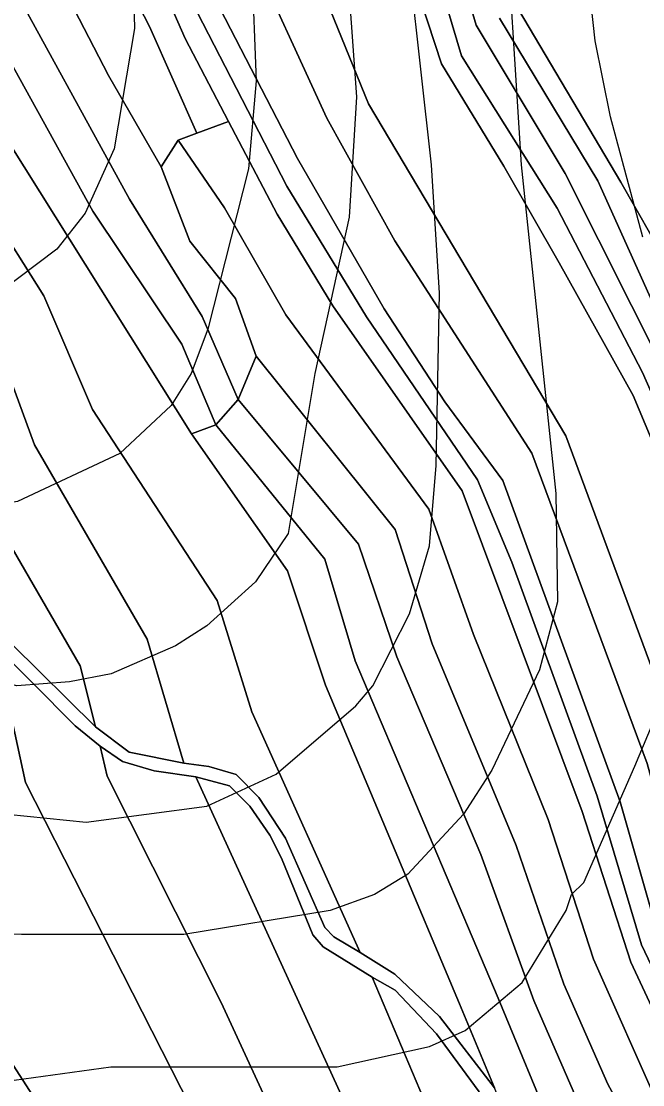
# Model space of a CAD drawing. Extents: x -510989 to -501240, y -1184665 to -1176089.
# Drawn here: x -503943.9 to -503788.9, y -1183965.5 to -1183700.2 of the extents above; entities that cross this region are included whole.
import ezdxf

# ---------------------------------------------------------------- set-up
doc = ezdxf.new("R2010")
doc.units = 0
for name, color, linetype in [('lesni_pozemek', 7, 'Continuous'), ('ostatni_plocha_x_ostatni_komunikace', 7, 'Continuous'), ('STAV_zaplavove_uzemi', 7, 'Continuous'), ('vrstevnice_01', 7, 'Continuous'), ('vrstevnice_02', 7, 'Continuous')]:
    doc.layers.add(name, color=color, linetype=linetype)

msp = doc.modelspace()

# ---------------------------------------------------------------- linework, layer by layer
at = {"layer": 'lesni_pozemek'}
for points in [[(-504109.18, -1183411.96), (-504081.38, -1183445.43), (-504034.48, -1183505.54), (-504026.09, -1183512.99), (-504004.9, -1183543.1), (-503991.26, -1183563.98), (-503978.25, -1183583.92), (-503962.23, -1183611.89), (-503934.5, -1183645.61), (-503915.09, -1183676.77), (-503903.02, -1183704.47), (-503892.22, -1183725.13), (-503900.05, -1183728.04), (-503911.88, -1183701.46), (-503923.56, -1183678.83), (-503952.91, -1183632.11), (-503968.68, -1183613.71), (-503997.44, -1183572.54), (-504020.22, -1183543.34), (-504043.72, -1183508.44), (-504061.39, -1183484.35), (-504111.22, -1183421.72)], [(-504111.22, -1183421.72), (-504061.39, -1183484.35), (-504043.72, -1183508.44), (-504020.22, -1183543.34), (-503997.44, -1183572.54), (-503968.68, -1183613.71), (-503952.91, -1183632.11), (-503923.56, -1183678.83), (-503911.88, -1183701.46), (-503900.05, -1183728.04), (-503904.72, -1183729.79), (-503908.95, -1183736.5), (-503922.15, -1183713.72), (-503936.73, -1183685.33), (-503971.19, -1183633.86), (-503987.51, -1183612.54), (-504062.06, -1183503.54), (-504089.17, -1183468.21), (-504114.67, -1183437.24)], [(-504114.67, -1183437.24), (-504089.17, -1183468.21), (-504062.06, -1183503.54), (-503987.51, -1183612.54), (-503971.19, -1183633.86), (-503936.73, -1183685.33), (-503922.15, -1183713.72), (-503908.95, -1183736.5), (-503901.81, -1183755.02), (-503890.42, -1183769.29), (-503885.26, -1183783.71), (-503889.81, -1183794.49), (-503898.77, -1183773.85), (-503916.84, -1183744.54), (-503948.88, -1183686.09), (-503978.63, -1183640.69), (-504002.17, -1183607.59), (-504079.45, -1183496.3), (-504117.86, -1183450.6)], [(-504117.86, -1183450.6), (-504079.45, -1183496.3), (-504002.17, -1183607.59), (-503978.63, -1183640.69), (-503948.88, -1183686.09), (-503916.84, -1183744.54), (-503898.77, -1183773.85), (-503889.81, -1183794.49), (-503895.32, -1183800.87), (-503903.84, -1183780.72), (-503926.01, -1183747.56), (-503953.9, -1183697.04), (-504001.94, -1183623.58), (-504053.24, -1183549.65), (-504089.2, -1183501.92), (-504123.14, -1183459.61)], [(-504123.14, -1183459.61), (-504089.2, -1183501.92), (-504053.24, -1183549.65), (-504001.94, -1183623.58), (-503953.9, -1183697.04), (-503926.01, -1183747.56), (-503903.84, -1183780.72), (-503895.32, -1183800.87), (-503901.4, -1183803.06), (-503950.62, -1183724.69), (-503959.82, -1183704.13), (-503974.9, -1183679.06), (-504038.92, -1183584.11), (-504057.31, -1183559.99), (-504073.18, -1183536.57), (-504128.28, -1183467.35)], [(-503973.7, -1183580.21), (-503967.42, -1183575.47), (-503953.32, -1183592.85), (-503940.15, -1183610.84), (-503925.17, -1183637.07), (-503875, -1183734.39), (-503853.34, -1183771.91), (-503838.27, -1183795.1), (-503823.83, -1183814.7), (-503794.54, -1183894.91), (-503784.87, -1183928.69), (-503763.52, -1183972.72), (-503707.12, -1184068.85), (-503713.72, -1184066.97), (-503735.95, -1184030.77), (-503773.46, -1183963.81), (-503789.2, -1183930.62), (-503800.23, -1183893.46), (-503821.51, -1183835.13), (-503830.08, -1183814.58), (-503857.78, -1183773.87), (-503877.64, -1183741.34), (-503929.28, -1183640.96)], [(-503923.76, -1183607.91), (-503941.52, -1183574.63), (-503907.86, -1183618.07), (-503877.34, -1183671.41), (-503857.25, -1183720.73), (-503808.09, -1183803.62), (-503776.93, -1183887.81), (-503769.34, -1183920.65), (-503756.77, -1183944.36), (-503741.61, -1183970.6), (-503712.6, -1184011.28), (-503680.96, -1184060.99), (-503667.47, -1184079.1), (-503694.94, -1184072.32), (-503751.3, -1183978.62), (-503776.6, -1183926), (-503787.83, -1183885.37), (-503816.55, -1183807.93), (-503850.68, -1183754.94), (-503867.66, -1183724.35), (-503888.17, -1183679.49), (-503918.27, -1183624.04), (-503926.42, -1183608.7)], [(-503932.58, -1183610.17), (-503926.42, -1183608.7), (-503918.27, -1183624.04), (-503888.17, -1183679.49), (-503867.66, -1183724.35), (-503850.68, -1183754.94), (-503816.55, -1183807.93), (-503787.83, -1183885.37), (-503776.6, -1183926), (-503751.3, -1183978.62), (-503694.94, -1184072.32), (-503707.12, -1184068.85), (-503763.52, -1183972.72), (-503784.87, -1183928.69), (-503794.54, -1183894.91), (-503823.83, -1183814.7), (-503838.27, -1183795.1), (-503853.34, -1183771.91), (-503875, -1183734.39), (-503925.17, -1183637.07), (-503940.15, -1183610.84)], [(-504024.77, -1183681.4), (-504014.31, -1183676.68), (-503991.28, -1183707.26), (-503981.73, -1183716.25), (-503950.47, -1183779.04), (-503940.53, -1183805.82), (-503912.47, -1183854.32), (-503903.3, -1183885.3), (-503916.98, -1183882.52), (-503925.35, -1183876.2), (-503929.14, -1183861.02), (-503955.78, -1183815.07), (-503966.66, -1183782.35), (-503994.09, -1183727.2), (-504030.84, -1183689.04)], [(-504031.06, -1183696.68), (-504030.84, -1183689.04), (-503994.09, -1183727.2), (-503966.66, -1183782.35), (-503955.78, -1183815.07), (-503929.14, -1183861.02), (-503925.35, -1183876.2), (-503946.24, -1183855.6), (-503951.2, -1183851.03), (-503957.79, -1183848.94), (-503971.12, -1183823.81), (-503980.98, -1183790.39), (-504004.86, -1183740.23), (-504037.36, -1183699.47)], [(-503900.05, -1183728.04), (-503892.22, -1183725.13), (-503880.05, -1183748.32), (-503866.2, -1183771.19), (-503833.89, -1183817.35), (-503804.04, -1183897.35), (-503791.87, -1183934.91), (-503775.13, -1183970.96), (-503720.64, -1184065.31), (-503730.86, -1184063.76), (-503751.05, -1184031.5), (-503784.63, -1183971.4), (-503801.21, -1183934.2), (-503812.45, -1183899.3), (-503831.14, -1183853.16), (-503842.23, -1183821.92), (-503877.86, -1183773.44), (-503893.19, -1183746.72), (-503904.72, -1183729.79)], [(-503904.72, -1183729.79), (-503893.19, -1183746.72), (-503877.86, -1183773.44), (-503842.23, -1183821.92), (-503831.14, -1183853.16), (-503812.45, -1183899.3), (-503801.21, -1183934.2), (-503784.63, -1183971.4), (-503751.05, -1184031.5), (-503730.86, -1184063.76), (-503741.77, -1184062.1), (-503759.53, -1184035.2), (-503797.58, -1183965.4), (-503808.59, -1183940.4), (-503820.43, -1183905.78), (-503841.38, -1183855.53), (-503850.64, -1183826.99), (-503885.26, -1183783.71), (-503890.42, -1183769.29), (-503901.81, -1183755.02), (-503908.95, -1183736.5)], [(-503889.81, -1183794.49), (-503885.26, -1183783.71), (-503850.64, -1183826.99), (-503841.38, -1183855.53), (-503820.43, -1183905.78), (-503808.59, -1183940.4), (-503797.58, -1183965.4), (-503759.53, -1184035.2), (-503741.77, -1184062.1), (-503754.12, -1184060.23), (-503768.09, -1184039.72), (-503805.46, -1183968.92), (-503816.03, -1183944.5), (-503829.24, -1183908.06), (-503850.19, -1183858.72), (-503859.75, -1183830.63)], [(-503895.32, -1183800.87), (-503889.81, -1183794.49), (-503859.75, -1183830.63), (-503850.19, -1183858.72), (-503829.24, -1183908.06), (-503816.03, -1183944.5), (-503805.46, -1183968.92), (-503768.09, -1184039.72), (-503754.12, -1184060.23), (-503767.28, -1184058.24), (-503778.46, -1184038.52), (-503810.59, -1183978.68), (-503824.96, -1183943.91), (-503860.61, -1183859.76), (-503868.2, -1183834.35)], [(-503901.4, -1183803.06), (-503895.32, -1183800.87), (-503868.2, -1183834.35), (-503860.61, -1183859.76), (-503824.96, -1183943.91), (-503810.59, -1183978.68), (-503778.46, -1184038.52), (-503767.28, -1184058.24), (-503778.47, -1184056.55), (-503781.19, -1184055.11), (-503797.15, -1184021.73), (-503821.51, -1183977.21), (-503825.89, -1183966.24), (-503834.57, -1183945.31), (-503868.04, -1183865.81), (-503877.5, -1183837.29)], [(-504016.94, -1183836.04), (-504001.41, -1183843.04), (-503982.25, -1183883.77), (-503977.86, -1183908.14), (-503955.24, -1183946.13), (-503927.13, -1183989.83), (-503914.8, -1184031.92), (-503923.42, -1184029.88), (-503933.17, -1184027.47), (-503941.01, -1184001.98), (-503976.75, -1183936.93), (-503994.8, -1183904.7), (-504003.74, -1183869.94)], [(-504001.41, -1183843.04), (-503991.33, -1183847.35), (-503978.19, -1183850.23), (-503956.32, -1183852.15), (-503948.09, -1183865.48), (-503942.79, -1183890.05), (-503889.43, -1183995.08), (-503880.59, -1184018.48), (-503868.33, -1184041.39), (-503904.45, -1184034.37), (-503914.8, -1184031.92), (-503927.13, -1183989.83), (-503955.24, -1183946.13), (-503977.86, -1183908.14), (-503982.25, -1183883.77)], [(-503956.32, -1183852.15), (-503952.01, -1183854.26), (-503930.43, -1183875.94), (-503924.19, -1183881.02), (-503922.46, -1183888.54), (-503894.05, -1183945.01), (-503862.6, -1184013.14), (-503845.42, -1184045.84), (-503868.33, -1184041.39), (-503880.59, -1184018.48), (-503889.43, -1183995.08), (-503942.79, -1183890.05), (-503948.09, -1183865.48)], [(-503924.19, -1183881.02), (-503918.63, -1183884.86), (-503910.76, -1183887.16), (-503900.31, -1183888.69), (-503848.54, -1184002.07), (-503824.32, -1184049.54), (-503840.61, -1184046.78), (-503845.42, -1184045.84), (-503862.6, -1184013.14), (-503894.05, -1183945.01), (-503922.46, -1183888.54)], [(-503891.96, -1183890.9), (-503886.88, -1183895.98), (-503881.89, -1183903.27), (-503879.01, -1183908.93), (-503871.15, -1183928.12), (-503868.56, -1183931.09), (-503856.38, -1183938.67), (-503828.03, -1184005.69), (-503828.52, -1184010.29), (-503809.75, -1184044.52), (-503805.15, -1184046.71), (-503800.97, -1184053.26), (-503810.66, -1184051.85), (-503824.32, -1184049.54), (-503848.54, -1184002.07), (-503900.31, -1183888.69)], [(-503850.62, -1183941.93), (-503840.36, -1183952.77), (-503829.69, -1183967.24), (-503823.81, -1183981.27), (-503823.66, -1183994.23), (-503828.03, -1184005.69), (-503856.38, -1183938.67)]]:
    msp.add_lwpolyline(points, close=True, dxfattribs=at)
for points in [[(-503929.28, -1183640.96), (-503877.64, -1183741.34), (-503857.78, -1183773.87), (-503830.08, -1183814.58), (-503821.51, -1183835.13), (-503800.23, -1183893.46), (-503789.2, -1183930.62), (-503773.46, -1183963.81), (-503735.95, -1184030.77), (-503713.72, -1184066.97), (-503718.36, -1184065.65), (-503720.64, -1184065.31), (-503775.13, -1183970.96), (-503791.87, -1183934.91), (-503804.04, -1183897.35), (-503833.89, -1183817.35), (-503866.2, -1183771.19), (-503880.05, -1183748.32), (-503892.22, -1183725.13), (-503903.02, -1183704.47), (-503915.09, -1183676.77)], [(-503974.9, -1183679.06), (-503959.82, -1183704.13), (-503950.62, -1183724.69), (-503901.4, -1183803.06), (-503877.5, -1183837.29), (-503868.04, -1183865.81), (-503834.57, -1183945.31), (-503825.89, -1183966.24), (-503839.57, -1183948.47), (-503850.74, -1183937.88), (-503859.35, -1183932.51), (-503886.38, -1183872.48), (-503895.02, -1183844.65), (-503926.07, -1183797.04), (-503938.26, -1183768.63), (-503951.69, -1183747.41), (-503957.16, -1183742.49), (-503973.43, -1183713.08), (-504017.79, -1183647.35)], [(-504017.79, -1183647.35), (-503973.43, -1183713.08), (-503957.16, -1183742.49), (-503951.69, -1183747.41), (-503938.26, -1183768.63), (-503926.07, -1183797.04), (-503895.02, -1183844.65), (-503886.38, -1183872.48), (-503859.35, -1183932.51), (-503865.95, -1183928.58), (-503868.17, -1183926.27), (-503877.94, -1183903.98), (-503884.6, -1183893.85), (-503890.28, -1183888.08), (-503897.12, -1183886.13), (-503903.3, -1183885.3), (-503912.47, -1183854.32), (-503940.53, -1183805.82), (-503950.47, -1183779.04), (-503981.73, -1183716.25), (-503991.28, -1183707.26), (-504014.31, -1183676.68)], [(-503846.64, -1183645.9), (-503830.48, -1183701.14), (-503808.25, -1183738.14), (-503783.4, -1183787.65), (-503771.07, -1183816.84), (-503753, -1183871.73), (-503744.79, -1183909.13), (-503721.05, -1183949.98), (-503724.76, -1183954.02), (-503748.71, -1183910.82), (-503756.11, -1183878.29), (-503776.89, -1183815.13), (-503788.99, -1183787.77), (-503810.24, -1183746.79), (-503834.07, -1183708.75), (-503851.8, -1183649.23)], [(-503824.66, -1183699.4), (-503800.08, -1183740), (-503769.25, -1183808.46), (-503746.65, -1183875.28), (-503739.21, -1183906.7), (-503744.79, -1183909.13), (-503753, -1183871.73), (-503771.07, -1183816.84), (-503783.4, -1183787.65), (-503808.25, -1183738.14), (-503830.48, -1183701.14), (-503846.64, -1183645.9)], [(-503851.8, -1183649.23), (-503834.07, -1183708.75), (-503810.24, -1183746.79), (-503788.99, -1183787.77), (-503776.89, -1183815.13), (-503756.11, -1183878.29), (-503748.71, -1183910.82), (-503724.76, -1183954.02), (-503727.82, -1183957.43), (-503753.06, -1183912.7), (-503759.87, -1183878.29), (-503782.29, -1183815.01), (-503791.33, -1183793.52), (-503809.77, -1183760.41), (-503823.51, -1183736.34), (-503839.1, -1183710.79), (-503858.14, -1183652.63)], [(-503858.14, -1183652.63), (-503839.1, -1183710.79), (-503823.51, -1183736.34), (-503809.77, -1183760.41), (-503791.33, -1183793.52), (-503782.29, -1183815.01), (-503759.87, -1183878.29), (-503753.06, -1183912.7), (-503727.82, -1183957.43), (-503708.48, -1183989.05), (-503657.74, -1184061.34), (-503637.88, -1184082.63), (-503639.64, -1184083.95), (-503644.69, -1184084.68), (-503667.47, -1184079.1), (-503680.96, -1184060.99), (-503712.6, -1184011.28), (-503741.61, -1183970.6), (-503756.77, -1183944.36), (-503769.34, -1183920.65), (-503776.93, -1183887.81), (-503808.09, -1183803.62), (-503857.25, -1183720.73), (-503877.34, -1183671.41)], [(-503819.92, -1183697.23), (-503794.33, -1183740.3), (-503782.85, -1183760.63), (-503748.83, -1183849.84), (-503733.2, -1183904.47), (-503739.21, -1183906.7), (-503746.65, -1183875.28), (-503769.25, -1183808.46), (-503800.08, -1183740), (-503824.66, -1183699.4)], [(-503782.85, -1183760.63), (-503794.33, -1183740.3), (-503819.92, -1183697.23)]]:
    msp.add_lwpolyline(points, dxfattribs=at)
at = {"layer": 'ostatni_plocha_x_ostatni_komunikace'}
for points in [[(-503829.69, -1183967.24), (-503840.36, -1183952.77), (-503850.62, -1183941.93), (-503856.38, -1183938.67), (-503868.56, -1183931.09), (-503871.15, -1183928.12), (-503879.01, -1183908.93), (-503881.89, -1183903.27), (-503886.88, -1183895.98), (-503891.96, -1183890.9), (-503900.31, -1183888.69), (-503910.76, -1183887.16), (-503918.63, -1183884.86), (-503924.19, -1183881.02), (-503930.43, -1183875.94), (-503952.01, -1183854.26)], [(-503946.24, -1183855.6), (-503925.35, -1183876.2), (-503916.98, -1183882.52), (-503903.3, -1183885.3), (-503897.12, -1183886.13), (-503890.28, -1183888.08), (-503884.6, -1183893.85), (-503877.94, -1183903.98), (-503868.17, -1183926.27), (-503865.95, -1183928.58), (-503859.35, -1183932.51), (-503850.74, -1183937.88), (-503839.57, -1183948.47), (-503825.89, -1183966.24)]]:
    msp.add_lwpolyline(points, dxfattribs=at)
at = {"layer": 'STAV_zaplavove_uzemi'}
msp.add_spline([(-502250.32, -1184002.61), (-502355.07, -1183875.41), (-502442.37, -1183790.61), (-502477.29, -1183700.82), (-502532.16, -1183578.61), (-502567.08, -1183448.91), (-502626.05, -1183402.34), (-502705.41, -1183380.59), (-502814.2, -1183349.87), (-502882.03, -1183297.39), (-502931.95, -1183237.24), (-503042.02, -1183107.97), (-503139.64, -1183018.94), (-503222.14, -1182957.59), (-503308.56, -1182839.96), (-503316.24, -1182784.92), (-503330.32, -1182756.77), (-503348.24, -1182719.65), (-503334.16, -1182651.82), (-503323.92, -1182595.5), (-503313.68, -1182526.39), (-503294.1, -1182480.5), (-503251.86, -1182396.03), (-503229.34, -1182314.37), (-503216.1, -1182227.15), (-503242.43, -1182174.5), (-503271.86, -1182129.59), (-503287.34, -1182081.58), (-503343.88, -1182028.1), (-503361.79, -1182008.91), (-503396.35, -1181952.59), (-503442.43, -1181933.39), (-503497.46, -1181888.6), (-503525.62, -1181860.44), (-503528.18, -1181837.4), (-503548.66, -1181767.01), (-503558.9, -1181729.89), (-503576.82, -1181682.53), (-503578.1, -1181621.1), (-503567.86, -1181572.46), (-503552.5, -1181536.63), (-503538.04, -1181458.36), (-503518.33, -1181411.9), (-503509.88, -1181341.51), (-503497.21, -1181207.63), (-503499.77, -1181097.56), (-503498.02, -1181031.35), (-503510.82, -1180970.85), (-503549.22, -1180952.23), (-503571.32, -1180940.6), (-503605.07, -1180937.11), (-503651.61, -1180939.44), (-503671.39, -1180917.33), (-503679.53, -1180892.89), (-503713.27, -1180871.95), (-503727.24, -1180859.15), (-503734.22, -1180833.55), (-503728.4, -1180799.81), (-503741.2, -1180770.72), (-503722.82, -1180725.17), (-503721.54, -1180703.41), (-503731.78, -1180697.01), (-503767.61, -1180699.57), (-503790.65, -1180697.01), (-503817.53, -1180697.01), (-503861.04, -1180686.77), (-503889.2, -1180675.25), (-503900.72, -1180668.85), (-503953.2, -1180679.09), (-503997.99, -1180697.01), (-504063.27, -1180722.61), (-504109.34, -1180749.49), (-504142.62, -1180776.36), (-504177.18, -1180796.84), (-504211.73, -1180817.32), (-504414.98, -1180961.5), (-504472.7, -1180998.11), (-504544.51, -1181068.5), (-504600.82, -1181143.12), (-504621.94, -1181196.62), (-504641.65, -1181267.01), (-504660.25, -1181350.62), (-504634.7, -1181398.32), (-504617.66, -1181447.72), (-504600.62, -1181492.01), (-504587, -1181548.23), (-504592.11, -1181628.29), (-504569.96, -1181682.81), (-504568.26, -1181664.07), (-504554.63, -1181621.48), (-504547.82, -1181597.63)], degree=3, dxfattribs=at)
at = {"layer": 'vrstevnice_01'}
for points in [[(-503916.81, -1183657), (-503915.59, -1183702), (-503920.69, -1183732), (-503927.91, -1183748), (-503935, -1183757), (-503949.59, -1183768), (-503962.69, -1183772), (-503981.09, -1183774), (-503999.19, -1183772), (-504010, -1183768), (-504028.91, -1183759), (-504083.59, -1183723), (-504184, -1183666)], [(-503823.59, -1183666), (-503819.19, -1183736), (-503810.59, -1183818), (-503810.19, -1183845), (-503814.69, -1183862), (-503826.5, -1183887), (-503833.59, -1183898), (-503847.5, -1183913), (-503855.81, -1183918), (-503866.81, -1183922), (-503903.31, -1183928), (-503943.81, -1183928), (-503966.5, -1183927), (-503983.81, -1183920), (-503997.5, -1183911), (-504007.31, -1183906), (-504030, -1183900), (-504062, -1183895), (-504076.69, -1183889), (-504089.91, -1183881), (-504097.69, -1183874), (-504112.19, -1183854), (-504144.41, -1183804)], [(-503862.91, -1183682), (-503860.31, -1183719), (-503862.09, -1183749), (-503870.69, -1183788), (-503877.31, -1183828), (-503885.5, -1183840), (-503897.59, -1183851), (-503905.41, -1183856), (-503921.41, -1183863), (-503931.81, -1183865), (-503945, -1183866), (-503971.81, -1183859), (-504028.91, -1183841), (-504053.41, -1183828), (-504069.31, -1183812), (-504081.41, -1183793), (-504094.5, -1183777), (-504116.09, -1183761), (-504177.09, -1183719), (-504210, -1183702), (-504239.81, -1183683)]]:
    msp.add_lwpolyline(points, dxfattribs=at)
at = {"layer": 'vrstevnice_02'}
for points in [[(-503839.59, -1183768), (-503841.59, -1183736), (-503849.5, -1183665)], [(-503886.41, -1183687), (-503885.31, -1183715), (-503887.19, -1183737), (-503897.31, -1183777), (-503901.5, -1183788), (-503906.5, -1183796), (-503919.31, -1183808), (-503944.81, -1183820), (-503956.41, -1183822), (-503970.59, -1183822), (-503983.5, -1183821), (-504005.59, -1183814), (-504029.41, -1183801), (-504062, -1183775), (-504103.19, -1183739), (-504209.5, -1183672)], [(-503788.91, -1183754), (-503796.91, -1183724), (-503800.81, -1183705), (-503803.91, -1183676)], [(-504132.81, -1183782), (-504119.59, -1183796), (-504098.69, -1183829), (-504088, -1183842), (-504074.5, -1183852), (-504031.81, -1183868), (-504001.09, -1183875), (-503986.19, -1183881), (-503969.41, -1183891), (-503947.31, -1183898), (-503927.69, -1183900), (-503897.59, -1183896), (-503880.31, -1183888), (-503860.41, -1183871), (-503856.19, -1183866), (-503847.09, -1183848), (-503842.09, -1183831), (-503840.41, -1183811), (-503839.59, -1183768)], [(-504162.69, -1183819), (-504121.31, -1183877), (-504108.41, -1183893), (-504105.5, -1183896), (-504089.81, -1183912), (-504070.5, -1183922), (-504042.31, -1183928), (-504022.81, -1183934), (-503979.5, -1183960), (-503966.69, -1183964), (-503950.5, -1183965), (-503921.5, -1183961), (-503865.09, -1183961), (-503842.09, -1183956), (-503833.19, -1183952), (-503819, -1183940), (-503808, -1183922), (-503806.69, -1183918), (-503803.59, -1183915), (-503790.91, -1183886), (-503782.91, -1183867)]]:
    msp.add_lwpolyline(points, dxfattribs=at)

doc.saveas('drawing.dxf')
